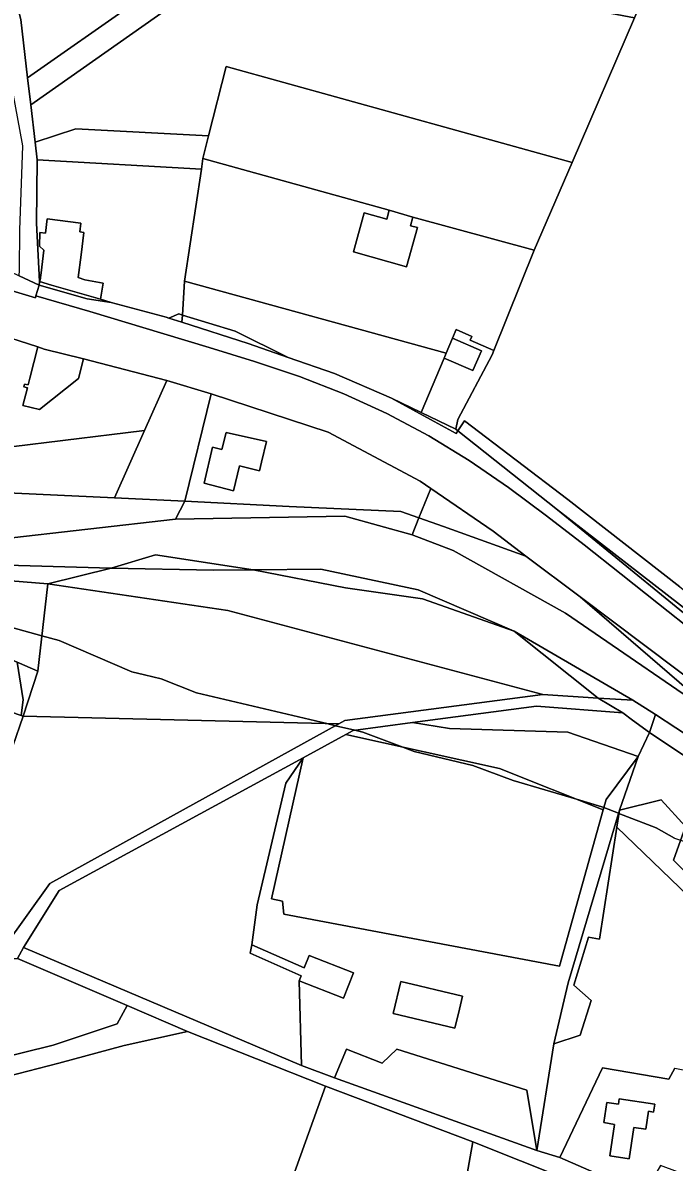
# Model space of a CAD drawing. Extents: x -477304 to -465429, y -1159113 to -1149210.
# Drawn here: x -471177.4 to -471040.1, y -1153813.5 to -1153573.3 of the extents above; entities that cross this region are included whole.
import ezdxf

# ---------------------------------------------------------------- set-up
doc = ezdxf.new("R2010")
doc.units = 0
for name, color, linetype in [('BPEJ_s', 7, 'Continuous'), ('orna_s', 7, 'Continuous'), ('ostatni_s', 7, 'Continuous'), ('PUPFL_s', 7, 'Continuous'), ('trav_porost_s', 7, 'Continuous'), ('voda_s', 7, 'Continuous'), ('zahrada_s', 7, 'Continuous')]:
    doc.layers.add(name, color=color, linetype=linetype)

msp = doc.modelspace()

# ---------------------------------------------------------------- linework, layer by layer
at = {"layer": 'BPEJ_s'}
for points in [[(-471179.68, -1153700.8), (-471173.34, -1153702.51), (-471169.66, -1153703.51), (-471154.35, -1153710.1), (-471151.67, -1153710.74), (-471148.19, -1153711.58), (-471140.75, -1153714.56), (-471113.3, -1153721.05), (-471111.46, -1153721.48), (-471107.39, -1153722.44), (-471105.68, -1153722.85), (-471097.28, -1153725.98), (-471094.84, -1153726.89), (-471082.51, -1153729.86), (-471074.01, -1153733.05)], [(-471040, -1153745.17), (-471043.83, -1153743.04), (-471051.7, -1153739.98), (-471051.79, -1153739.95), (-471054.89, -1153738.74), (-471055.31, -1153738.58), (-471060.68, -1153736.99), (-471074.01, -1153733.05), (-471082.51, -1153729.86), (-471094.84, -1153726.89), (-471097.28, -1153725.98), (-471105.68, -1153722.85), (-471107.39, -1153722.44), (-471111.46, -1153721.48), (-471113.3, -1153721.05), (-471140.75, -1153714.56), (-471148.19, -1153711.58), (-471151.67, -1153710.74), (-471154.35, -1153710.1), (-471169.66, -1153703.51), (-471173.34, -1153702.51), (-471179.68, -1153700.8)], [(-471178.55, -1153708.1), (-471177.31, -1153716.05), (-471177.71, -1153719.3)], [(-471177.71, -1153719.3), (-471177.31, -1153716.05), (-471178.55, -1153708.1)], [(-471074.01, -1153733.05), (-471060.68, -1153736.99), (-471055.31, -1153738.58), (-471054.89, -1153738.74), (-471051.79, -1153739.95), (-471051.7, -1153739.98), (-471043.83, -1153743.04), (-471040, -1153745.17), (-471038.71, -1153745.63), (-471025.97, -1153750.27), (-471017.47, -1153754.52), (-471002.59, -1153759.83), (-470987.12, -1153763.11), (-470977.51, -1153765.15), (-470957.55, -1153767.73), (-470955.93, -1153767.94)]]:
    msp.add_lwpolyline(points, dxfattribs=at)
at = {"layer": 'orna_s'}
for points in [[(-471161, -1153631.6), (-471160.41, -1153628.17), (-471164.31, -1153627.51), (-471165.71, -1153627.02), (-471165.08, -1153622.21), (-471164.48, -1153617.5), (-471165.33, -1153617.39), (-471165.1, -1153615.56), (-471172.19, -1153614.66), (-471172.57, -1153617.64), (-471173.76, -1153617.49), (-471173.82, -1153620.4), (-471172.92, -1153621.22), (-471173.5, -1153626), (-471173.71, -1153627.59), (-471173.82, -1153627.84), (-471174.45, -1153615.52), (-471174.34, -1153602.22), (-471139.7, -1153604.19), (-471143.26, -1153627.79), (-471143.7, -1153634.91), (-471144.49, -1153634.67), (-471146.55, -1153635.57), (-471147.12, -1153635.39), (-471158.75, -1153632.26)], [(-471093.61, -1153669.94), (-471091.36, -1153671.49), (-471093.87, -1153677.66), (-471097.68, -1153676.34), (-471121.23, -1153675.3), (-471143.23, -1153674.15), (-471137.68, -1153651.55), (-471112.96, -1153659.6)], [(-471127.5, -1153667.73), (-471127.06, -1153665.92), (-471125.99, -1153661.55), (-471134.47, -1153659.69), (-471135.4, -1153663.24), (-471137.35, -1153662.75), (-471139.16, -1153670.37), (-471132.97, -1153671.94), (-471131.65, -1153666.7)]]:
    msp.add_lwpolyline(points, close=True, dxfattribs=at)
at = {"layer": 'ostatni_s'}
for points in [[(-471175.69, -1153590.63), (-471174.77, -1153598.49), (-471174.34, -1153602.22), (-471174.45, -1153615.52), (-471173.82, -1153627.84), (-471173.93, -1153628.6), (-471178.13, -1153626.62), (-471178.08, -1153625.46), (-471177.96, -1153617.05), (-471177.37, -1153599.25), (-471184.55, -1153560.24), (-471187.8, -1153550.48), (-471191.89, -1153542.05), (-471187.91, -1153540.12), (-471183.99, -1153548.58), (-471177.79, -1153572.61), (-471176.35, -1153584.93)], [(-471107.67, -1153621.59), (-471105.4, -1153613.36), (-471100.66, -1153614.67), (-471100.14, -1153612.84), (-471095.14, -1153614.26), (-471095.65, -1153616.08), (-471094.17, -1153616.48), (-471096.46, -1153624.72)], [(-471173.71, -1153627.59), (-471173.5, -1153626), (-471172.92, -1153621.22), (-471173.82, -1153620.4), (-471173.76, -1153617.49), (-471172.57, -1153617.64), (-471172.19, -1153614.66), (-471165.1, -1153615.56), (-471165.33, -1153617.39), (-471164.48, -1153617.5), (-471165.08, -1153622.21), (-471165.71, -1153627.02), (-471164.31, -1153627.51), (-471160.41, -1153628.17), (-471161, -1153631.6), (-471171.27, -1153628.59), (-471173.82, -1153627.84)], [(-471174.69, -1153631.26), (-471184.79, -1153628.29), (-471184.24, -1153626.41), (-471183.59, -1153624.05), (-471178.13, -1153626.62), (-471173.93, -1153628.6), (-471174.58, -1153630.86)], [(-471161, -1153631.6), (-471158.75, -1153632.26), (-471163.81, -1153631.48), (-471173.93, -1153628.6), (-471173.82, -1153627.84), (-471171.27, -1153628.59)], [(-471143.7, -1153634.91), (-471143.86, -1153636.43), (-471146.55, -1153635.57), (-471144.49, -1153634.67)], [(-471121.43, -1153643.85), (-471129.85, -1153640.93), (-471143.86, -1153636.43), (-471143.7, -1153634.91), (-471132.6, -1153638.32)], [(-471083.03, -1153640.21), (-471078.06, -1153642.37), (-471078.43, -1153643.3), (-471085.64, -1153656.92), (-471086.1, -1153658.95), (-471093.38, -1153655.43), (-471088.55, -1153643.98), (-471082.47, -1153646.59), (-471080.67, -1153642.43), (-471086.78, -1153639.78), (-471086.02, -1153637.98), (-471082.69, -1153639.42)], [(-471177.34, -1153653.99), (-471176.38, -1153650.23), (-471177.16, -1153650.04), (-471177.02, -1153649.46), (-471176.24, -1153649.65), (-471175.88, -1153648.19), (-471174.22, -1153641.64), (-471172.85, -1153642.08), (-471164.59, -1153644.16), (-471165.62, -1153648.27), (-471173.85, -1153654.86)], [(-471080.67, -1153642.43), (-471082.47, -1153646.59), (-471088.55, -1153643.98), (-471088.11, -1153642.94), (-471086.78, -1153639.78)], [(-471093.38, -1153655.43), (-471086.1, -1153658.95), (-471085.63, -1153659.32), (-471086.01, -1153659.91), (-471091.42, -1153656.91), (-471099.64, -1153652.41)], [(-471022.28, -1153705.14), (-471015.11, -1153711.89), (-471015.59, -1153712.5), (-471026.84, -1153705.29), (-471064.65, -1153676), (-471085.63, -1153659.32), (-471084.25, -1153657.2), (-471062.48, -1153673.79), (-471038.87, -1153692.18)], [(-471135.4, -1153663.24), (-471134.47, -1153659.69), (-471125.99, -1153661.55), (-471127.06, -1153665.92), (-471127.5, -1153667.73), (-471131.65, -1153666.7), (-471132.97, -1153671.94), (-471139.16, -1153670.37), (-471137.35, -1153662.75)], [(-471078.25, -1153680.5), (-471071.33, -1153685.71), (-471088.67, -1153679.47), (-471093.87, -1153677.66), (-471091.36, -1153671.49)], [(-471005.94, -1153717.99), (-471007.26, -1153720.3), (-471012.45, -1153718.18), (-471027.36, -1153706.48), (-471064.65, -1153676), (-471026.84, -1153705.29), (-471015.59, -1153712.5), (-471009.13, -1153716.64)], [(-471186.56, -1153771), (-471192.41, -1153772.04), (-471192.53, -1153769.89), (-471186.76, -1153768.48), (-471181.18, -1153768.11), (-471171.66, -1153754.73), (-471110.78, -1153721.11), (-471109.49, -1153720.4), (-471067.77, -1153714.93), (-471056.06, -1153715.67), (-471050.9, -1153718.74), (-471069.07, -1153717.39), (-471095.24, -1153720.84), (-471107.74, -1153722.49), (-471109.26, -1153723.32), (-471118.28, -1153728.23), (-471169.67, -1153756.2), (-471177.24, -1153768.27), (-471178.5, -1153770.54)], [(-471129.07, -1153767.71), (-471118.04, -1153772.55), (-471116.99, -1153769.89), (-471107.66, -1153773.58), (-471109.79, -1153778.95), (-471119.12, -1153775.26), (-471118.71, -1153774.22), (-471129.41, -1153769.46)], [(-471093.81, -1153776.31), (-471090.31, -1153777.15), (-471084.67, -1153778.51), (-471085.33, -1153781.27), (-471086.29, -1153785.27), (-471099.3, -1153782.15), (-471097.68, -1153775.38)], [(-471051.65, -1153800.15), (-471044.16, -1153801.25), (-471044.4, -1153802.92), (-471045.5, -1153802.76), (-471046.06, -1153806.56), (-471048.57, -1153806.19), (-471049.54, -1153812.8), (-471053.62, -1153812.13), (-471052.65, -1153805.52), (-471054.86, -1153805.16), (-471054.23, -1153800.9), (-471051.81, -1153801.26)]]:
    msp.add_lwpolyline(points, close=True, dxfattribs=at)
for points in [[(-471184.79, -1153628.29), (-471174.69, -1153631.26), (-471174.58, -1153630.86), (-471163.25, -1153634.2), (-471147.62, -1153638.84), (-471138.04, -1153641.73), (-471128.5, -1153644.71), (-471119.02, -1153647.88), (-471109.71, -1153651.54), (-471100.61, -1153655.68), (-471091.8, -1153660.41), (-471083.25, -1153665.61), (-471075.01, -1153671.27), (-471066.97, -1153677.22), (-471059.07, -1153683.35), (-471051.24, -1153689.57), (-471043.4, -1153695.78), (-471035.55, -1153701.97)], [(-471035.55, -1153701.97), (-471043.4, -1153695.78), (-471051.24, -1153689.57), (-471059.07, -1153683.35), (-471066.97, -1153677.22), (-471075.01, -1153671.27), (-471083.25, -1153665.61), (-471091.8, -1153660.41), (-471100.61, -1153655.68), (-471109.71, -1153651.54), (-471119.02, -1153647.88), (-471128.5, -1153644.71), (-471138.04, -1153641.73), (-471147.62, -1153638.84), (-471163.25, -1153634.2), (-471174.58, -1153630.86), (-471173.93, -1153628.6), (-471163.81, -1153631.48), (-471158.75, -1153632.26), (-471147.12, -1153635.39), (-471146.55, -1153635.57), (-471143.86, -1153636.43), (-471129.85, -1153640.93), (-471121.43, -1153643.85), (-471111.66, -1153647.23), (-471099.64, -1153652.41), (-471091.42, -1153656.91), (-471086.01, -1153659.91), (-471085.63, -1153659.32), (-471064.65, -1153676), (-471027.36, -1153706.48)], [(-471032.64, -1153714.82), (-471059.91, -1153694.3), (-471071.33, -1153685.71), (-471078.25, -1153680.5), (-471091.36, -1153671.49), (-471093.61, -1153669.94), (-471112.96, -1153659.6), (-471137.68, -1153651.55), (-471147.02, -1153648.7), (-471164.59, -1153644.16), (-471172.85, -1153642.08), (-471174.22, -1153641.64), (-471183.91, -1153638.52)], [(-471032.77, -1153833.96), (-471040.41, -1153826.13), (-471052.73, -1153821.07), (-471082.5, -1153809.2), (-471113.56, -1153797.45), (-471142.67, -1153785.95), (-471155.36, -1153780.46), (-471178.5, -1153770.54), (-471177.24, -1153768.27), (-471118.62, -1153793.09), (-471111.67, -1153795.74), (-471069.04, -1153811), (-471064.18, -1153812.48), (-471046.44, -1153820.22), (-471037.79, -1153824.48)]]:
    msp.add_lwpolyline(points, dxfattribs=at)
at = {"layer": 'PUPFL_s'}
for points in [[(-471193.76, -1153689.83), (-471172.11, -1153691.58), (-471174.18, -1153710), (-471252.48, -1153675.94), (-471246.89, -1153661.26), (-471242.97, -1153663.84), (-471214.45, -1153679.48), (-471200.56, -1153685.11)], [(-471219.37, -1153703.55), (-471245.73, -1153686.39), (-471271.21, -1153679.9), (-471282.8, -1153680.62), (-471300.73, -1153676.32), (-471301.68, -1153673.32), (-471281.83, -1153676.78), (-471252.48, -1153675.94), (-471174.18, -1153710), (-471177.26, -1153719.45), (-471210.9, -1153708.02)], [(-471193.76, -1153689.83), (-471200.56, -1153685.11), (-471195.38, -1153687.21), (-471158.71, -1153688.25), (-471172.11, -1153691.58)], [(-471177.26, -1153719.45), (-471174.18, -1153710), (-471172.11, -1153691.58), (-471134.15, -1153697.23), (-471067.77, -1153714.93), (-471109.49, -1153720.4), (-471110.78, -1153721.11)], [(-471045.24, -1153722.89), (-471047.67, -1153727.98), (-471062.46, -1153722.83), (-471087.44, -1153722.09), (-471095.24, -1153720.84), (-471069.07, -1153717.39), (-471050.9, -1153718.74), (-471048.82, -1153720.34)], [(-471062.46, -1153722.83), (-471047.67, -1153727.98), (-471054.42, -1153737.07), (-471055.03, -1153739.25), (-471076.91, -1153730.5), (-471109.26, -1153723.32), (-471107.74, -1153722.49), (-471095.24, -1153720.84), (-471087.44, -1153722.09)], [(-470994.91, -1153773.64), (-471016.67, -1153765.66), (-471031.91, -1153758.2), (-471040.24, -1153749.81), (-471037.65, -1153742.72), (-471042.83, -1153737.13), (-471051.59, -1153739.28), (-471047.67, -1153727.98), (-471045.24, -1153722.89), (-471017.62, -1153741.43), (-470993.09, -1153751.1), (-470980.17, -1153753.71)]]:
    msp.add_lwpolyline(points, close=True, dxfattribs=at)
at = {"layer": 'trav_porost_s'}
for points in [[(-471176.35, -1153584.93), (-471130.99, -1153553.06), (-471083.94, -1153510.15), (-471062.29, -1153507.71), (-471031.46, -1153524.86), (-471028.78, -1153526.78), (-471048.43, -1153572.29), (-471128.14, -1153557.17), (-471175.69, -1153590.63)], [(-471177.79, -1153572.61), (-471183.99, -1153548.58), (-471187.91, -1153540.12), (-471188.18, -1153539.53), (-471141.51, -1153533.33), (-471141.91, -1153516.67), (-471083.94, -1153510.15), (-471130.99, -1153553.06), (-471176.35, -1153584.93)], [(-471174.77, -1153598.49), (-471175.69, -1153590.63), (-471128.14, -1153557.17), (-471048.43, -1153572.29), (-471061.57, -1153602.74), (-471134.51, -1153582.52), (-471138.19, -1153597.16), (-471166.2, -1153595.66)], [(-471134.51, -1153582.52), (-471061.57, -1153602.74), (-471069.6, -1153621.24), (-471095.14, -1153614.26), (-471100.14, -1153612.84), (-471139.38, -1153601.89), (-471138.19, -1153597.16)], [(-471138.19, -1153597.16), (-471139.38, -1153601.89), (-471139.7, -1153604.19), (-471174.34, -1153602.22), (-471174.77, -1153598.49), (-471166.2, -1153595.66)], [(-471147.02, -1153648.7), (-471137.68, -1153651.55), (-471143.23, -1153674.15), (-471158.04, -1153673.45), (-471151.73, -1153659.27)], [(-471207.22, -1153662.09), (-471186.19, -1153663.44), (-471151.73, -1153659.27), (-471158.04, -1153673.45), (-471198.63, -1153671.52), (-471206.91, -1153667.31)], [(-471093.08, -1153694.76), (-471073.77, -1153701.53), (-471056.06, -1153715.67), (-471067.77, -1153714.93), (-471134.15, -1153697.23), (-471172.11, -1153691.58), (-471158.71, -1153688.25), (-471137.14, -1153688.67), (-471128.79, -1153688.6), (-471109.33, -1153692.4)], [(-471094.05, -1153692.81), (-471073.77, -1153701.53), (-471093.08, -1153694.76), (-471109.33, -1153692.4), (-471128.79, -1153688.6), (-471114.57, -1153688.49)], [(-471186.76, -1153768.48), (-471186.57, -1153766.12), (-471185.62, -1153749.25), (-471181.6, -1153732.14), (-471177.26, -1153719.45), (-471110.78, -1153721.11), (-471171.66, -1153754.73), (-471181.18, -1153768.11)], [(-471124.94, -1153757.95), (-471118.28, -1153728.23), (-471109.26, -1153723.32), (-471076.91, -1153730.5), (-471055.03, -1153739.25), (-471064.21, -1153772.14), (-471122.36, -1153761.21), (-471122.61, -1153758.5)], [(-471118.28, -1153728.23), (-471121.89, -1153733.6), (-471127.93, -1153759.27), (-471129.07, -1153767.71), (-471129.41, -1153769.46), (-471118.71, -1153774.22), (-471119.12, -1153775.26), (-471118.62, -1153793.09), (-471177.24, -1153768.27), (-471169.67, -1153756.2)], [(-471122.36, -1153761.21), (-471064.21, -1153772.14), (-471055.03, -1153739.25), (-471054.42, -1153737.07), (-471047.67, -1153727.98), (-471051.59, -1153739.28), (-471062.43, -1153775.7), (-471065.4, -1153788.53), (-471069.04, -1153811), (-471071.14, -1153798.29), (-471098.55, -1153789.64), (-471101.62, -1153792.65), (-471109.1, -1153789.64), (-471111.67, -1153795.74), (-471118.62, -1153793.09), (-471119.12, -1153775.26), (-471109.79, -1153778.95), (-471107.66, -1153773.58), (-471116.99, -1153769.89), (-471118.04, -1153772.55), (-471129.07, -1153767.71), (-471127.93, -1153759.27), (-471121.89, -1153733.6), (-471118.28, -1153728.23), (-471124.94, -1153757.95), (-471122.61, -1153758.5)], [(-470958.58, -1153777.48), (-470952.36, -1153793.76), (-470971.42, -1153791.61), (-470977.39, -1153788.44), (-470979.13, -1153781.82), (-471007.58, -1153775.32), (-471033.28, -1153761.1), (-471052.15, -1153742.84), (-471051.59, -1153739.28), (-471042.83, -1153737.13), (-471037.65, -1153742.72), (-471040.24, -1153749.81), (-471031.91, -1153758.2), (-471016.67, -1153765.66), (-470994.91, -1153773.64)], [(-471052.15, -1153742.84), (-471055.84, -1153766.49), (-471058.12, -1153766.09), (-471061.2, -1153776.16), (-471057.58, -1153779.38), (-471059.86, -1153786.72), (-471065.4, -1153788.53), (-471062.43, -1153775.7), (-471051.59, -1153739.28)], [(-471155.36, -1153780.46), (-471157.46, -1153784.35), (-471170.93, -1153788.85), (-471183.81, -1153791.98), (-471192.39, -1153792.24), (-471206.42, -1153790.06), (-471230.31, -1153786.05), (-471275.81, -1153770.92), (-471296.18, -1153763.25), (-471319.33, -1153754.41), (-471333.08, -1153753.71), (-471325.27, -1153751.21), (-471306.68, -1153757.15), (-471296.35, -1153761.21), (-471275.84, -1153769.09), (-471230.35, -1153784.78), (-471206.55, -1153788.51), (-471187.65, -1153786.29), (-471186.56, -1153771), (-471178.5, -1153770.54)], [(-471183.81, -1153791.98), (-471170.93, -1153788.85), (-471157.46, -1153784.35), (-471155.36, -1153780.46), (-471142.67, -1153785.95), (-471155.97, -1153788.93), (-471169.78, -1153792.61), (-471182.88, -1153796.01), (-471192.58, -1153796.27), (-471207.02, -1153793.92), (-471231.47, -1153789.94), (-471277.06, -1153774.99), (-471298.17, -1153766.55), (-471319.38, -1153758.39), (-471325.5, -1153757.81), (-471327.27, -1153757.92), (-471331.45, -1153756.14), (-471333.08, -1153753.71), (-471319.33, -1153754.41), (-471296.18, -1153763.25), (-471275.81, -1153770.92), (-471230.31, -1153786.05), (-471206.42, -1153790.06), (-471192.39, -1153792.24)], [(-471298.17, -1153766.55), (-471277.06, -1153774.99), (-471231.47, -1153789.94), (-471207.02, -1153793.92), (-471192.58, -1153796.27), (-471182.88, -1153796.01), (-471169.78, -1153792.61), (-471155.97, -1153788.93), (-471142.67, -1153785.95), (-471113.56, -1153797.45), (-471121.38, -1153819.2), (-471134.85, -1153854.12), (-471203.7, -1153846), (-471201.12, -1153836.52), (-471277.98, -1153820.94), (-471303.23, -1153780.15), (-471323.33, -1153760.02), (-471327.27, -1153757.92), (-471325.5, -1153757.81), (-471319.38, -1153758.39)], [(-471099.3, -1153782.15), (-471086.29, -1153785.27), (-471085.33, -1153781.27), (-471084.67, -1153778.51), (-471090.31, -1153777.15), (-471093.81, -1153776.31), (-471097.68, -1153775.38)], [(-471101.62, -1153792.65), (-471098.55, -1153789.64), (-471071.14, -1153798.29), (-471069.04, -1153811), (-471111.67, -1153795.74), (-471109.1, -1153789.64)], [(-471041.18, -1153795.96), (-471039.95, -1153793.69), (-471021.62, -1153797.24), (-471027.5, -1153819.94), (-471042.93, -1153814.2), (-471046.44, -1153820.22), (-471064.18, -1153812.48), (-471055.14, -1153793.58)], [(-471082.5, -1153809.2), (-471086.17, -1153829.82), (-471121.38, -1153819.2), (-471113.56, -1153797.45)], [(-471054.23, -1153800.9), (-471054.86, -1153805.16), (-471052.65, -1153805.52), (-471053.62, -1153812.13), (-471049.54, -1153812.8), (-471048.57, -1153806.19), (-471046.06, -1153806.56), (-471045.5, -1153802.76), (-471044.4, -1153802.92), (-471044.16, -1153801.25), (-471051.65, -1153800.15), (-471051.81, -1153801.26)], [(-471052.73, -1153821.07), (-471058.69, -1153838.11), (-471086.17, -1153829.82), (-471082.5, -1153809.2)]]:
    msp.add_lwpolyline(points, close=True, dxfattribs=at)
for points in [[(-471038.87, -1153692.18), (-471062.48, -1153673.79), (-471084.25, -1153657.2), (-471085.63, -1153659.32), (-471086.1, -1153658.95), (-471085.64, -1153656.92), (-471078.43, -1153643.3), (-471078.06, -1153642.37), (-471069.6, -1153621.24), (-471061.57, -1153602.74), (-471048.43, -1153572.29), (-471028.78, -1153526.78)], [(-471183.91, -1153638.52), (-471174.22, -1153641.64), (-471175.88, -1153648.19), (-471176.24, -1153649.65), (-471177.02, -1153649.46), (-471177.16, -1153650.04), (-471176.38, -1153650.23), (-471177.34, -1153653.99), (-471173.85, -1153654.86), (-471165.62, -1153648.27), (-471164.59, -1153644.16), (-471147.02, -1153648.7), (-471151.73, -1153659.27), (-471186.19, -1153663.44)], [(-471348.43, -1153664.93), (-471325.67, -1153666.28), (-471306.42, -1153669.23), (-471301.68, -1153673.32), (-471300.73, -1153676.32), (-471282.8, -1153680.62), (-471271.21, -1153679.9), (-471245.73, -1153686.39), (-471219.37, -1153703.55), (-471210.9, -1153708.02), (-471177.26, -1153719.45), (-471181.6, -1153732.14), (-471185.62, -1153749.25), (-471186.57, -1153766.12), (-471211.54, -1153771.85), (-471227.28, -1153770.63), (-471247.8, -1153765.32), (-471300.01, -1153748.45), (-471313.26, -1153745.46), (-471336.67, -1153738), (-471335.25, -1153748.1), (-471333.08, -1153753.71), (-471331.45, -1153756.14), (-471427.54, -1153738.04)], [(-471039.95, -1153793.69), (-471041.18, -1153795.96), (-471055.14, -1153793.58), (-471064.18, -1153812.48), (-471069.04, -1153811), (-471065.4, -1153788.53), (-471059.86, -1153786.72), (-471057.58, -1153779.38), (-471061.2, -1153776.16), (-471058.12, -1153766.09), (-471055.84, -1153766.49), (-471052.15, -1153742.84), (-471033.28, -1153761.1)]]:
    msp.add_lwpolyline(points, dxfattribs=at)
at = {"layer": 'voda_s'}
for points in [[(-471353.48, -1153614.9), (-471325.21, -1153620.6), (-471299.39, -1153628.66), (-471275.08, -1153637.93), (-471246.37, -1153649.87), (-471233.19, -1153655.92), (-471220.86, -1153659.44), (-471213.97, -1153663.33), (-471206.91, -1153667.31), (-471206.25, -1153669.2), (-471200.02, -1153674.72), (-471182.21, -1153682.16), (-471145.17, -1153677.93), (-471109.51, -1153677.3), (-471095.31, -1153681.22), (-471086.67, -1153684.56), (-471062.99, -1153697.75)], [(-471009.74, -1153741.62), (-471043.98, -1153719.13), (-471048.79, -1153716.1), (-471073.77, -1153701.53), (-471094.05, -1153692.81), (-471114.57, -1153688.49), (-471128.79, -1153688.6), (-471149.4, -1153685.46), (-471158.71, -1153688.25), (-471195.38, -1153687.21), (-471200.56, -1153685.11), (-471210.48, -1153678.02), (-471246.1, -1153658.95), (-471246.89, -1153661.26), (-471256.52, -1153654.94), (-471300.73, -1153637.7), (-471336.24, -1153626.97), (-471354.27, -1153623.84)], [(-470728.23, -1153786.69), (-470776.21, -1153774.32), (-470843.81, -1153757.84), (-470868.3, -1153752.67), (-470965, -1153747.33), (-470989.75, -1153740.55), (-471013.84, -1153729.91), (-471028.35, -1153721.53), (-471059.91, -1153694.3), (-471032.64, -1153714.82), (-471016.12, -1153725.77), (-471002.4, -1153731.39), (-470991.95, -1153735.68), (-470969.01, -1153740.83), (-470955.88, -1153742.25), (-470947.29, -1153743.18), (-470878, -1153743.53), (-470835.71, -1153750.64), (-470800.93, -1153760.31), (-470737.96, -1153777.54)], [(-471062.99, -1153697.75), (-471028.35, -1153721.53), (-471013.84, -1153729.91), (-470989.75, -1153740.55), (-470965, -1153747.33), (-470868.3, -1153752.67), (-470843.81, -1153757.84), (-470787.58, -1153774.46), (-470730.36, -1153790.01)]]:
    msp.add_lwpolyline(points, dxfattribs=at)
for points in [[(-471145.17, -1153677.93), (-471182.21, -1153682.16), (-471200.02, -1153674.72), (-471206.25, -1153669.2), (-471206.91, -1153667.31), (-471198.63, -1153671.52), (-471158.04, -1153673.45), (-471143.23, -1153674.15)], [(-471095.31, -1153681.22), (-471109.51, -1153677.3), (-471145.17, -1153677.93), (-471143.23, -1153674.15), (-471121.23, -1153675.3), (-471097.68, -1153676.34), (-471093.87, -1153677.66)], [(-471062.99, -1153697.75), (-471086.67, -1153684.56), (-471095.31, -1153681.22), (-471093.87, -1153677.66), (-471088.67, -1153679.47), (-471071.33, -1153685.71), (-471059.91, -1153694.3), (-471028.35, -1153721.53)], [(-471137.14, -1153688.67), (-471158.71, -1153688.25), (-471149.4, -1153685.46), (-471128.79, -1153688.6)], [(-471056.06, -1153715.67), (-471073.77, -1153701.53), (-471048.79, -1153716.1)], [(-471048.82, -1153720.34), (-471050.9, -1153718.74), (-471056.06, -1153715.67), (-471048.79, -1153716.1), (-471043.98, -1153719.13), (-471045.24, -1153722.89)], [(-470980.17, -1153753.71), (-470993.09, -1153751.1), (-471017.62, -1153741.43), (-471045.24, -1153722.89), (-471043.98, -1153719.13), (-471009.74, -1153741.62), (-470978.67, -1153751.24)]]:
    msp.add_lwpolyline(points, close=True, dxfattribs=at)
at = {"layer": 'zahrada_s'}
for points in [[(-471107.67, -1153621.59), (-471096.46, -1153624.72), (-471094.17, -1153616.48), (-471095.65, -1153616.08), (-471095.14, -1153614.26), (-471069.6, -1153621.24), (-471078.06, -1153642.37), (-471083.03, -1153640.21), (-471082.69, -1153639.42), (-471086.02, -1153637.98), (-471086.78, -1153639.78), (-471088.11, -1153642.94), (-471143.26, -1153627.79), (-471139.7, -1153604.19), (-471139.38, -1153601.89), (-471100.14, -1153612.84), (-471100.66, -1153614.67), (-471105.4, -1153613.36)], [(-471143.26, -1153627.79), (-471088.11, -1153642.94), (-471088.55, -1153643.98), (-471093.38, -1153655.43), (-471099.64, -1153652.41), (-471111.66, -1153647.23), (-471121.43, -1153643.85), (-471132.6, -1153638.32), (-471143.7, -1153634.91)]]:
    msp.add_lwpolyline(points, close=True, dxfattribs=at)

doc.saveas('drawing.dxf')
